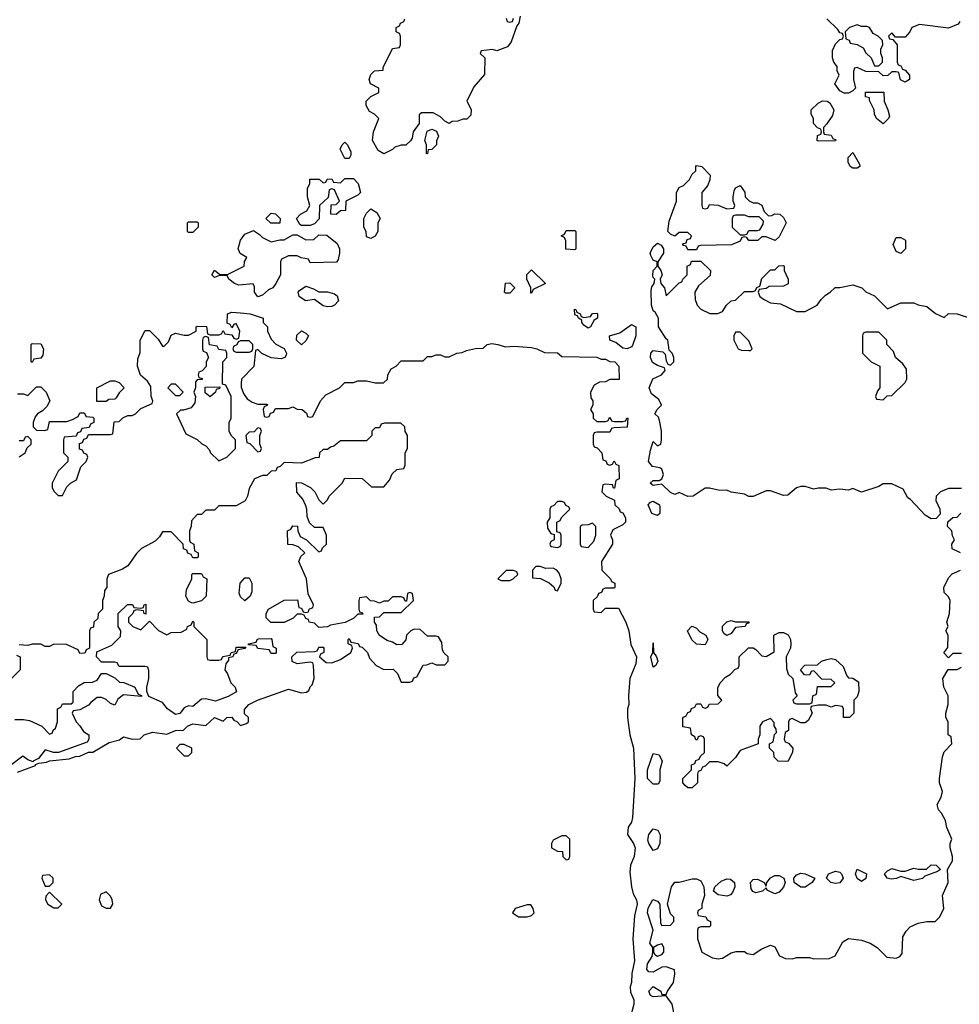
# Model space of a CAD drawing. Header units: inches. Extents: x 2701323 to 2964515, y 494916 to 722124.
# Tile 296 of 656: x 2773292 to 2777620, y 654309 to 658846. Entities that reach past the tile are written whole.
import ezdxf

# ---------------------------------------------------------------- set-up
doc = ezdxf.new("R2010")
doc.units = ezdxf.units.IN
doc.header["$MEASUREMENT"] = 0
doc.layers.add('C7675', color=7, linetype='Continuous')

msp = doc.modelspace()

# ---------------------------------------------------------------- linework, layer by layer
at = {"layer": 'C7675', "color": 2, "elevation": 6}
for points in [[(2775598, 658862), (2775592, 658830), (2775582, 658818), (2775556, 658744), (2775538.8, 658721.2), (2775490, 658702), (2775470, 658708), (2775418, 658702), (2775414, 658690), (2775434, 658670), (2775432.7, 658592.7), (2775383.6, 658536.4), (2775352, 658470), (2775371.6, 658431.6), (2775370, 658406), (2775351.6, 658388.4), (2775332.7, 658387.3), (2775310, 658378), (2775283.6, 658376.4), (2775270, 658368), (2775250, 658378), (2775230, 658398), (2775196.4, 658416.4), (2775143.6, 658416.4), (2775132.7, 658407.3), (2775131.6, 658368.4), (2775104.7, 658330), (2775099.6, 658300.4), (2775092.7, 658287.3), (2775071.6, 658268.4), (2775050, 658268), (2775021, 658259), (2775010, 658248), (2774970, 658228), (2774943.1, 658243.1), (2774918, 658290), (2774922, 658330), (2774946, 658390), (2774926, 658410), (2774903.1, 658423.1), (2774888, 658450), (2774888.9, 658471.1), (2774910, 658492), (2774946, 658510), (2774946, 658530), (2774908, 658550), (2774902, 658570), (2774910, 658594), (2774926, 658610), (2774966, 658614), (2774966, 658626), (2775010, 658714), (2775042, 658718), (2775046, 658730), (2775046, 658770), (2775042, 658782), (2775026, 658790), (2775026, 658810), (2775042, 658818), (2775046, 658830), (2775062, 658838), (2775066, 658850)], [(2775532.7, 658852.7), (2775538, 658838), (2775550, 658834), (2775562, 658838), (2775567.3, 658852.7)], [(2777622.5, 658837.5), (2777614.9, 658825.1), (2777570, 658807.6), (2777436, 658824), (2777402, 658810), (2777392, 658790), (2777370, 658766), (2777326, 658766), (2777310, 658786), (2777294, 658770), (2777298, 658758), (2777314, 658754), (2777334, 658730), (2777334, 658650), (2777338, 658638), (2777350, 658634), (2777358, 658618), (2777370, 658614), (2777390.9, 658590.9), (2777391.3, 658570), (2777370, 658558), (2777348.7, 658568.7), (2777342, 658602), (2777330, 658606), (2777310, 658606), (2777291.6, 658588.4), (2777270, 658588), (2777250, 658606), (2777190, 658608), (2777150, 658626), (2777138, 658622), (2777132.7, 658607.3), (2777132, 658570), (2777142, 658530), (2777130, 658518), (2777110, 658508), (2777090, 658508), (2777070, 658518), (2777046, 658550), (2777066, 658590), (2777058, 658610), (2777058, 658630), (2777042, 658650), (2777035.3, 658670), (2777036.4, 658703.6), (2777050, 658734), (2777070, 658754), (2777082, 658758), (2777086, 658770), (2777082, 658782), (2777070, 658786), (2777060.4, 658800.4), (2777009.3, 658849.3)], [(2777630, 656686), (2777570, 656686), (2777534, 656670), (2777514, 656650), (2777512, 656630), (2777531.1, 656591.1), (2777532, 656568), (2777512.7, 656547.3), (2777490, 656546), (2777463.1, 656563.1), (2777395.3, 656635.3), (2777383.1, 656643.1), (2777362, 656682), (2777310, 656708), (2777270, 656708), (2777250, 656695.3), (2777170, 656668.7), (2777130, 656686), (2777110, 656678), (2777070, 656682), (2777030, 656678), (2777007.3, 656687.3), (2776970, 656688), (2776950, 656682), (2776910, 656695.3), (2776890, 656695.3), (2776870, 656688.7), (2776830, 656655.3), (2776810, 656654), (2776750, 656675.3), (2776730, 656675.3), (2776670, 656648.7), (2776650, 656649), (2776630, 656659), (2776568.9, 656668.9), (2776550, 656678), (2776516.4, 656676.4), (2776470, 656688), (2776450, 656688), (2776394, 656650), (2776370, 656648.7), (2776330, 656668), (2776310, 656658), (2776290, 656668), (2776250, 656705.2), (2776210, 656699.5), (2776196, 656710), (2776210, 656722), (2776238, 656722), (2776249.2, 656730.8), (2776257.2, 656750), (2776250, 656775.3), (2776241.2, 656781.2), (2776207.2, 656787.2), (2776188, 656810), (2776197.2, 656862.8), (2776210, 656902), (2776230, 656882), (2776246, 656890), (2776248, 656910), (2776248, 656952), (2776239.3, 656999.3), (2776234.6, 657014.6), (2776218, 657030), (2776228, 657050), (2776248, 657070), (2776236.5, 657096.5), (2776201.7, 657121.7), (2776191.6, 657150), (2776208.6, 657191.4), (2776248.7, 657210), (2776266, 657230), (2776262, 657242), (2776230, 657252.3), (2776206.3, 657266.3), (2776198, 657290), (2776199.6, 657310), (2776210, 657321.6), (2776254.8, 657314.8), (2776265.4, 657305.4), (2776270, 657274), (2776278, 657258), (2776290, 657254), (2776306, 657270), (2776306, 657290), (2776298, 657310), (2776283.1, 657323.1), (2776278, 657370), (2776270, 657375.3), (2776234, 657430), (2776235.3, 657470), (2776218.6, 657498.6), (2776210, 657504), (2776202, 657530), (2776201.5, 657598.5), (2776204.6, 657615.4), (2776215.3, 657630), (2776218, 657650), (2776210, 657658), (2776207.9, 657667.9), (2776209.6, 657690), (2776228.7, 657710), (2776228.7, 657730), (2776210, 657738), (2776198.7, 657758.7), (2776196.9, 657770), (2776210, 657799.1), (2776230, 657816), (2776246.8, 657806.8), (2776258, 657790), (2776258, 657770), (2776231.3, 657730), (2776231.3, 657710), (2776246, 657690), (2776251.3, 657670), (2776242, 657650), (2776244.7, 657630), (2776262, 657610), (2776270, 657574), (2776330, 657634), (2776342, 657638), (2776346, 657650), (2776366, 657670), (2776366, 657710), (2776382, 657718), (2776387.3, 657732.7), (2776430, 657734), (2776474, 657690), (2776472.7, 657667.3), (2776419.6, 657620.4), (2776402, 657590), (2776403.6, 657556.4), (2776412, 657530), (2776430, 657512), (2776471.6, 657491.6), (2776508.4, 657491.6), (2776530, 657502), (2776548, 657530), (2776568.9, 657551.1), (2776590, 657554), (2776630, 657594), (2776670, 657594), (2776682, 657598), (2776688, 657612), (2776702, 657618), (2776710, 657654), (2776750, 657694), (2776770, 657694), (2776788.4, 657711.6), (2776810, 657714), (2776814, 657710), (2776814, 657690), (2776832, 657650), (2776831.1, 657628.9), (2776810, 657618), (2776743.6, 657616.4), (2776730, 657608), (2776698, 657602), (2776694, 657590), (2776702, 657570), (2776718, 657558), (2776750, 657542), (2776796.9, 657536.9), (2776870, 657502), (2776910, 657502), (2776966, 657530), (2776983.1, 657556.9), (2777003.1, 657576.9), (2777026, 657590), (2777048.7, 657611.3), (2777070, 657611.3), (2777130, 657624.7), (2777171, 657611), (2777190, 657592), (2777230, 657574), (2777290, 657514), (2777350, 657542), (2777410, 657542), (2777430, 657532), (2777470, 657524.7), (2777510, 657492), (2777550, 657474), (2777570, 657492), (2777610, 657491.3), (2777670, 657471.3)], [(2773282, 657122), (2773310, 657122), (2773330, 657114), (2773370, 657154), (2773390, 657154), (2773414, 657130), (2773432, 657090), (2773416.9, 657063.1), (2773396.9, 657043.1), (2773374, 657030), (2773363.6, 657016.4), (2773354, 656990), (2773354, 656970), (2773370, 656954), (2773407.3, 656952.7), (2773422, 656958), (2773430, 656994), (2773510, 656994), (2773536.4, 657003.6), (2773562, 657018), (2773570, 657034), (2773590, 657034), (2773598, 657018), (2773630, 657014), (2773634, 657010), (2773634, 656990), (2773618, 656982), (2773612.7, 656967.3), (2773578, 656962), (2773572.7, 656947.3), (2773558, 656942), (2773552.7, 656927.3), (2773498, 656922), (2773494, 656910), (2773494, 656850), (2773514, 656830), (2773514, 656810), (2773470, 656766), (2773442, 656710), (2773442, 656690), (2773450, 656674), (2773470, 656654), (2773490, 656654), (2773510, 656694), (2773526, 656710), (2773553.6, 656726.4), (2773574.6, 656785.4), (2773598, 656810), (2773606, 656830), (2773602, 656842), (2773588, 656848), (2773582, 656862), (2773567.3, 656867.3), (2773567.3, 656892.7), (2773582, 656898), (2773587.3, 656912.7), (2773602, 656918), (2773610, 656934), (2773710, 656934), (2773722, 656938), (2773727.3, 656992.7), (2773750, 656994), (2773768, 657012), (2773790, 657022), (2773810, 657022), (2773826, 657030), (2773850, 657054), (2773902, 657078), (2773906, 657090), (2773898, 657110), (2773896.4, 657156.4), (2773880.4, 657180.4), (2773848.7, 657208.7), (2773835.3, 657250), (2773836.4, 657283.6), (2773847.3, 657312.7), (2773848, 657370), (2773870, 657414), (2773890, 657414), (2773930, 657374), (2773950, 657342), (2773958, 657342), (2773978, 657362), (2773990, 657392), (2774010, 657402), (2774050, 657392), (2774070, 657392), (2774106, 657410), (2774106, 657430), (2774110, 657434), (2774152.7, 657432.7), (2774158, 657398), (2774170, 657394), (2774210, 657394), (2774222, 657398), (2774230, 657414), (2774238, 657398), (2774270, 657394), (2774278, 657378), (2774290, 657374), (2774302, 657378), (2774306, 657410), (2774290, 657446), (2774278, 657442), (2774270, 657426), (2774262, 657442), (2774247.3, 657447.3), (2774249, 657491), (2774270, 657498), (2774310, 657496), (2774354, 657490), (2774414, 657470), (2774414, 657450), (2774434, 657430), (2774434, 657410), (2774450, 657374), (2774471.6, 657351.6), (2774511.1, 657331.1), (2774522, 657310), (2774519.6, 657300.4), (2774514, 657290), (2774496.9, 657283.1), (2774450, 657288), (2774407.3, 657307.3), (2774390, 657326), (2774378, 657322), (2774371.6, 657248.4), (2774314, 657190), (2774312, 657170), (2774312.7, 657152.7), (2774323.6, 657123.6), (2774339.6, 657099.6), (2774363.6, 657083.6), (2774390, 657074), (2774430, 657074), (2774434, 657070), (2774418, 657062), (2774414, 657050), (2774418, 657018), (2774430, 657014), (2774442, 657018), (2774447.3, 657032.7), (2774462, 657038), (2774470, 657054), (2774530, 657054), (2774550, 657062), (2774570, 657052), (2774594, 657050), (2774612.7, 657032.7), (2774618, 657018), (2774630, 657014), (2774642, 657018), (2774678, 657090), (2774703.1, 657116.9), (2774766, 657150), (2774790, 657174), (2774830, 657174), (2774850, 657182), (2774890, 657182), (2774930, 657172), (2774967.3, 657172.7), (2774986, 657190), (2774988, 657210), (2775003.1, 657236.9), (2775026, 657250), (2775050, 657274), (2775150, 657274), (2775170, 657294), (2775190, 657294), (2775210, 657302), (2775230, 657302), (2775250, 657292), (2775270, 657292), (2775306, 657310), (2775330, 657312), (2775350, 657322), (2775391.6, 657331.6), (2775427.3, 657332.7), (2775446, 657350), (2775466.3, 657353.7), (2775494, 657350), (2775530, 657338), (2775570, 657342), (2775650, 657334.8), (2775674, 657330), (2775710, 657312), (2775770, 657311.3), (2775790, 657294), (2775950, 657291), (2775970, 657282), (2775990, 657282), (2776010, 657271.3), (2776034, 657270), (2776052, 657250), (2776052.7, 657187.3), (2776010, 657188), (2775990, 657178), (2775963.6, 657176.4), (2775938, 657162), (2775922, 657130), (2775923.6, 657103.6), (2775932, 657090), (2775932, 657070), (2775922, 657050), (2775934, 657030), (2775934, 657010), (2775950, 656994), (2775990, 656994), (2776002, 656998), (2776010, 657014), (2776018, 656998), (2776030, 656994), (2776070, 656994), (2776082, 656998), (2776090, 657012), (2776094, 657010), (2776090, 656968), (2776030, 656966), (2776018, 656962), (2776010, 656946), (2775950, 656946), (2775938, 656942), (2775934, 656930), (2775934, 656890), (2775938, 656878), (2775952.7, 656872.7), (2775974, 656850), (2775978, 656818), (2775992.7, 656812.7), (2775998, 656798), (2776010, 656794), (2776022, 656798), (2776030, 656814), (2776038, 656798), (2776051.6, 656791.6), (2776054, 656730), (2776038, 656722), (2776032.7, 656687.3), (2776027.3, 656687.3), (2776022, 656702), (2775990, 656706), (2775978, 656702), (2775974, 656670), (2775994, 656650), (2776032.7, 656632.7), (2776034, 656610), (2776052.7, 656592.7), (2776058, 656578), (2776070, 656574), (2776082, 656550), (2776082, 656530), (2776070, 656518), (2776024.7, 656495.3), (2776014, 656470), (2776022, 656450), (2776022, 656430), (2775972, 656350), (2775974, 656310), (2776014, 656270), (2776018, 656258), (2776034, 656250), (2776034, 656230), (2776030, 656226), (2775990, 656226), (2775978, 656222), (2775972.7, 656207.3), (2775958, 656202), (2775952.7, 656187.3), (2775934, 656170), (2775934, 656130), (2775938, 656118), (2775970, 656114), (2775990, 656134), (2776050, 656134), (2776084.7, 656070), (2776098, 656030), (2776107.3, 655967.3), (2776133, 655910), (2776130, 655878), (2776102, 655810), (2776096, 655730), (2776098, 655690), (2776092, 655670), (2776091.3, 655630), (2776102.8, 655550), (2776119.1, 655490), (2776124.9, 655350), (2776114.8, 655170), (2776110, 655148), (2776095.3, 655124.7), (2776091.1, 655091.1), (2776118.8, 655050), (2776126.8, 655030), (2776122.8, 654990), (2776106, 654950), (2776102.8, 654917.2), (2776110.5, 654850), (2776118.5, 654818.5), (2776133.4, 654790), (2776136.3, 654770), (2776123.5, 654716.5), (2776116, 654610), (2776124, 654510), (2776111.1, 654451.1), (2776110.8, 654410), (2776104.7, 654390), (2776105.4, 654365.4), (2776121, 654330), (2776120.7, 654310), (2776104.7, 654244.7)], [(2773282, 655378), (2773366, 655410), (2773366, 655414), (2773380.2, 655419.8), (2773416, 655424), (2773430, 655431.3), (2773520.4, 655439.6), (2773548.9, 655451.1), (2773570, 655452), (2773610, 655471.3), (2773630, 655471.3), (2773704, 655516), (2773752.7, 655527.3), (2773770, 655542), (2773810, 655531.3), (2773848, 655532), (2773866, 655550), (2773903.6, 655563.6), (2773970, 655554), (2774010, 655571.3), (2774047.3, 655572.7), (2774066, 655590), (2774090, 655602), (2774150, 655594), (2774190, 655631), (2774230, 655614), (2774246, 655630), (2774270, 655632), (2774278, 655618), (2774292.7, 655612.7), (2774310, 655594), (2774336.4, 655603.6), (2774346, 655610), (2774346, 655630), (2774327.3, 655647.3), (2774327.3, 655667.3), (2774348, 655690), (2774388, 655710), (2774530, 655761), (2774590, 655744), (2774613.2, 655746.8), (2774624.7, 655755.3), (2774630, 655772), (2774639, 655781), (2774648, 655810), (2774646, 655870), (2774642, 655882), (2774630, 655886), (2774570, 655878), (2774548, 655888), (2774546, 655910), (2774568.4, 655931.6), (2774650, 655934), (2774662, 655938), (2774670, 655954), (2774690, 655954), (2774694, 655950), (2774694, 655930), (2774678, 655922), (2774674, 655910), (2774703.6, 655883.6), (2774730, 655882), (2774770, 655898), (2774818, 655930), (2774826, 655950), (2774822, 655962), (2774806, 655970), (2774806, 655990), (2774810, 655994), (2774818, 655978), (2774852, 655972), (2774858, 655958), (2774870, 655954), (2774894, 655930), (2774903.6, 655903.6), (2774934, 655870), (2774970, 655852), (2775012.7, 655852.7), (2775032.7, 655832.7), (2775050, 655794), (2775090, 655794), (2775102, 655798), (2775107.3, 655812.7), (2775122, 655818), (2775150, 655872), (2775167.3, 655872.7), (2775190, 655882), (2775210, 655874), (2775250, 655874), (2775266, 655890), (2775266, 655910), (2775247.3, 655927.3), (2775240.4, 655940.4), (2775236.4, 655976.4), (2775222, 656002), (2775210, 656006), (2775170, 656006), (2775136.4, 656036.4), (2775110, 656038), (2775094, 656030), (2775074, 656010), (2775071.6, 655988.4), (2775052.7, 655967.3), (2775030, 655966), (2775010, 655978), (2774984.7, 655984.7), (2774950, 656008), (2774938, 656030), (2774936.4, 656056.4), (2774926, 656070), (2774927.3, 656092.7), (2774950, 656094), (2774970, 656114), (2775050, 656114), (2775106, 656170), (2775102, 656202), (2775090, 656206), (2775078, 656202), (2775074, 656166), (2775067.3, 656167.3), (2775062, 656182), (2775050, 656186), (2775010, 656186), (2774990, 656166), (2774970, 656166), (2774950, 656158), (2774927.3, 656167.3), (2774908.4, 656168.4), (2774890, 656186), (2774858, 656182), (2774854, 656170), (2774854, 656130), (2774858, 656118), (2774870, 656114), (2774872.7, 656107.3), (2774850, 656106), (2774831.6, 656088.4), (2774791.6, 656068.4), (2774723.6, 656056.4), (2774710, 656048), (2774670, 656046), (2774650, 656066), (2774626, 656070), (2774622, 656082), (2774610, 656086), (2774602, 656102), (2774590, 656106), (2774570, 656106), (2774551.6, 656088.4), (2774510, 656068), (2774448.4, 656068.4), (2774428, 656090), (2774428, 656110), (2774438, 656130), (2774510, 656171.3), (2774572.7, 656172.7), (2774578, 656138), (2774590, 656134), (2774598, 656118), (2774610, 656114), (2774622, 656118), (2774626, 656130), (2774642, 656138), (2774646, 656150), (2774620.4, 656200.4), (2774614, 656270), (2774578, 656350), (2774587.3, 656372.7), (2774606, 656390), (2774576.4, 656416.4), (2774550, 656426), (2774527.3, 656427.3), (2774526, 656490), (2774542, 656498), (2774550, 656514), (2774572.7, 656512.7), (2774574, 656490), (2774584.7, 656464.7), (2774614, 656450), (2774670, 656394), (2774682, 656398), (2774687.3, 656412.7), (2774706, 656430), (2774706, 656470), (2774690, 656506), (2774650, 656506), (2774627.3, 656527.3), (2774616.4, 656556.4), (2774615.3, 656590), (2774610, 656606), (2774596.4, 656636.4), (2774568.4, 656668.4), (2774567.3, 656712.7), (2774590, 656712), (2774631.1, 656691.1), (2774651.1, 656671.1), (2774670, 656634), (2774690, 656614), (2774710, 656634), (2774718, 656650), (2774778, 656710), (2774790, 656734), (2774870, 656732), (2774912.7, 656692.7), (2774970, 656694), (2774996.4, 656723.6), (2775007.3, 656752.7), (2775030, 656774), (2775062, 656778), (2775067.3, 656792.7), (2775068, 656850), (2775078, 656870), (2775078, 656930), (2775068.4, 656948.4), (2775066, 656970), (2775047.3, 656987.3), (2774972.7, 656987.3), (2774958, 656982), (2774950, 656966), (2774930, 656966), (2774914, 656950), (2774914, 656930), (2774890, 656906), (2774770, 656906), (2774739.6, 656880.4), (2774723.6, 656876.4), (2774710, 656866), (2774690, 656866), (2774674, 656850), (2774671.6, 656828.4), (2774652.7, 656827.3), (2774590, 656802), (2774510, 656806), (2774492.7, 656787.3), (2774478, 656782), (2774472.7, 656767.3), (2774450, 656766), (2774430, 656746), (2774410, 656746), (2774374, 656730), (2774350, 656686), (2774342, 656650), (2774331.3, 656628.7), (2774290, 656606), (2774210, 656606), (2774190, 656586), (2774150, 656586), (2774130, 656566), (2774110, 656566), (2774083.6, 656536.4), (2774082, 656510), (2774074, 656490), (2774074, 656450), (2774078, 656438), (2774094, 656430), (2774098, 656398), (2774114, 656390), (2774114, 656370), (2774110, 656366), (2774090, 656366), (2774082, 656382), (2774067.3, 656387.3), (2774062, 656402), (2774047.3, 656407.3), (2774046, 656430), (2773990, 656486), (2773950, 656486), (2773936.9, 656463.1), (2773916.9, 656443.1), (2773854, 656410), (2773830, 656386), (2773791.1, 656328.9), (2773766.4, 656313.6), (2773702, 656290), (2773694, 656270), (2773694, 656230), (2773683.6, 656216.4), (2773682, 656190), (2773674, 656170), (2773674, 656130), (2773654, 656110), (2773652.7, 656087.3), (2773634, 656070), (2773632.7, 656047.3), (2773618, 656042), (2773614, 656030), (2773614, 655950), (2773598, 655942), (2773592.7, 655927.3), (2773570, 655926), (2773562, 655942), (2773507.3, 655967.3), (2773450, 655968), (2773430, 655958), (2773410, 655958), (2773390, 655968), (2773350, 655968), (2773330, 655962), (2773290, 655966)], [(2773290, 656832), (2773318, 656850), (2773327.3, 656872.7), (2773346, 656890), (2773346, 656910), (2773330, 656926), (2773318, 656922), (2773310, 656906), (2773290, 656906)], [(2777626, 656390), (2777587.3, 656407.3), (2777586, 656430), (2777598, 656450), (2777588.4, 656468.4), (2777586, 656490), (2777566, 656510), (2777567.3, 656532.7), (2777590, 656552), (2777610, 656554), (2777627.3, 656572.7)], [(2777630, 655926), (2777590, 655926), (2777570, 655906), (2777548.9, 655928.9), (2777567.3, 655952.7), (2777568, 656010), (2777558, 656030), (2777568, 656050), (2777562, 656070), (2777575.3, 656110), (2777578, 656170), (2777570, 656186), (2777550, 656206), (2777548.7, 656230), (2777570, 656274), (2777587.3, 656292.7), (2777626, 656310)], [(2773278, 655918), (2773294, 655910), (2773294, 655850), (2773250, 655806)], [(2773270, 655622), (2773310, 655622), (2773336.9, 655616.9), (2773394, 655590), (2773430, 655554), (2773442, 655558), (2773447.3, 655572.7), (2773458, 655582), (2773466, 655610), (2773466, 655670), (2773482, 655678), (2773490, 655694), (2773530, 655694), (2773538, 655702), (2773538, 655750), (2773563.1, 655776.9), (2773590, 655792), (2773627.3, 655792.7), (2773650, 655802), (2773670, 655834), (2773690, 655834), (2773730, 655814), (2773752.7, 655792.7), (2773771.6, 655791.6), (2773822, 655770), (2773838, 655738), (2773852.7, 655732.7), (2773852.7, 655727.3), (2773770, 655735.3), (2773744.5, 655715.5), (2773730, 655688), (2773710, 655695.3), (2773690, 655714), (2773670, 655722), (2773650, 655722), (2773619.6, 655700.4), (2773610, 655688), (2773570, 655666), (2773538, 655662), (2773534, 655650), (2773552, 655610), (2773570, 655592), (2773586, 655566), (2773611.3, 655550), (2773611.3, 655530), (2773603.6, 655516.4), (2773471.1, 655468.9), (2773448.9, 655468.9), (2773410, 655482), (2773378.8, 655441.2), (2773354, 655430), (2773354, 655426), (2773330, 655435.3), (2773307.1, 655452.9), (2773250.7, 655409.3)], [(2776310, 654246), (2776298, 654310), (2776270, 654348), (2776210, 654342.9), (2776197.2, 654350), (2776189.6, 654369.6), (2776210, 654390.4), (2776246, 654370), (2776250, 654354), (2776270, 654354), (2776275.3, 654370), (2776304, 654410), (2776309.1, 654449.1), (2776308.4, 654468.4), (2776270, 654481.2), (2776250, 654480.9), (2776210, 654457.6), (2776190, 654459.3), (2776180.9, 654470), (2776183.9, 654496.1), (2776205.2, 654530), (2776208.7, 654548.7), (2776208.7, 654570), (2776195.3, 654590), (2776209.3, 654650), (2776184.5, 654730), (2776187.3, 654752.7), (2776208, 654792), (2776230, 654784.7), (2776241, 654770), (2776243.5, 654683.5), (2776250, 654672), (2776290, 654674), (2776306, 654690), (2776306, 654710), (2776290, 654726), (2776275.3, 654770), (2776294, 654850), (2776310, 654872), (2776330, 654872), (2776390, 654887.3), (2776410, 654886.8), (2776430, 654878), (2776444, 654850), (2776446.8, 654810), (2776434, 654770), (2776434, 654750), (2776418, 654742), (2776414, 654730), (2776418, 654718), (2776452.7, 654712.7), (2776458, 654698), (2776474, 654690), (2776474, 654670), (2776470, 654666), (2776430, 654666), (2776418, 654662), (2776414, 654650), (2776414, 654610), (2776434, 654550), (2776483.5, 654523.5), (2776510, 654518.8), (2776530, 654521), (2776570, 654546), (2776591.6, 654551.6), (2776630, 654552), (2776643.6, 654543.6), (2776670, 654538), (2776710, 654564.7), (2776750, 654582), (2776770, 654574), (2776791.6, 654531.6), (2776819.6, 654519.6), (2776850, 654518), (2776870, 654524.7), (2776930, 654524.7), (2776950, 654518), (2777020.4, 654519.6), (2777048.4, 654531.6), (2777083.1, 654596.9), (2777110, 654612), (2777170, 654604.7), (2777210, 654591.3), (2777242, 654570), (2777286.4, 654526.4), (2777330, 654522), (2777346, 654530), (2777356.4, 654543.6), (2777360.4, 654619.6), (2777374.6, 654645.4), (2777393.6, 654666.4), (2777430, 654682.8), (2777470, 654691), (2777508.7, 654691.3), (2777530, 654712), (2777548.7, 654750), (2777542, 654810), (2777568, 654870), (2777566, 654930), (2777588, 654970), (2777588, 654990), (2777578, 655030), (2777578, 655050), (2777586, 655070), (2777563.1, 655123.1), (2777556.4, 655156.4), (2777538, 655190), (2777524.7, 655204.7), (2777518, 655230), (2777536.4, 655263.6), (2777542, 655290), (2777529.1, 655329.1), (2777528.7, 655350), (2777542, 655450), (2777550, 655472), (2777586, 655510), (2777582, 655542), (2777568, 655550), (2777568, 655610), (2777558, 655630), (2777558, 655650), (2777568.9, 655691.1), (2777569, 655730), (2777548.7, 655770), (2777544, 655810), (2777568.9, 655851.1), (2777610, 655852), (2777630, 655862)]]:
    msp.add_lwpolyline(points, dxfattribs=at)
for points in [[(2777150, 658822), (2777114, 658810), (2777094, 658790), (2777098, 658758), (2777112, 658752), (2777118, 658738), (2777150, 658732), (2777176.9, 658716.9), (2777190, 658694), (2777214, 658670), (2777230, 658634), (2777250, 658634), (2777266, 658650), (2777266, 658670), (2777258, 658690), (2777258, 658710), (2777268, 658730), (2777266, 658750), (2777246, 658770), (2777223.1, 658783.1), (2777206, 658810), (2777194.6, 658814.6), (2777170, 658815.3)], [(2777270, 658366), (2777238, 658390), (2777228.7, 658410), (2777228, 658430), (2777206, 658474), (2777206, 658486), (2777188, 658490), (2777187.3, 658512.7), (2777272.7, 658512.7), (2777274, 658470), (2777291.1, 658431.1), (2777298, 658402), (2777294, 658390)], [(2776970, 658286), (2776966, 658290), (2776967.3, 658312.7), (2776982, 658318), (2776986, 658330), (2776982, 658342), (2776967.3, 658347.3), (2776948.4, 658368.4), (2776948, 658390), (2776938, 658410), (2776938, 658430), (2776970, 658462), (2776990, 658472), (2777011.1, 658471.1), (2777023.6, 658463.6), (2777042, 658430), (2777035.3, 658404.7), (2777010, 658366), (2776994, 658350), (2776994, 658330), (2776998, 658318), (2777030, 658314), (2777038, 658298), (2777052, 658292), (2777050, 658288)], [(2775170, 658228), (2775166, 658230), (2775166, 658270), (2775158, 658290), (2775168.4, 658331.6), (2775190, 658342), (2775212, 658332), (2775222, 658310), (2775212.7, 658287.3), (2775212, 658270), (2775190, 658248), (2775174, 658246)], [(2774790, 658206), (2774768, 658250), (2774778, 658270), (2774790, 658282), (2774802, 658270), (2774816.9, 658236.9), (2774818, 658222), (2774810, 658206)], [(2777130, 658162), (2777118, 658170), (2777108, 658190), (2777108.4, 658211.6), (2777130, 658234), (2777159.6, 658179.6), (2777162, 658170), (2777150, 658162)], [(2776450, 657974), (2776462, 657978), (2776470, 657994), (2776510, 657992), (2776550, 657974), (2776582, 657978), (2776586, 657990), (2776578, 658010), (2776578, 658030), (2776583.1, 658056.9), (2776588.7, 658071.3), (2776610, 658082), (2776631.6, 658051.6), (2776634, 658030), (2776651.6, 658011.6), (2776670, 658002), (2776690, 658002), (2776711.3, 657991.3), (2776722, 657962), (2776742, 657942), (2776756.4, 657943.6), (2776770, 657952), (2776794, 657950), (2776810, 657934), (2776822, 657910), (2776790, 657846), (2776771.6, 657828.4), (2776730, 657846), (2776710, 657846), (2776691.6, 657828.4), (2776650, 657828), (2776642, 657842), (2776630, 657846), (2776618, 657842), (2776610, 657826), (2776571.1, 657808.9), (2776430, 657806), (2776418, 657802), (2776410, 657786), (2776370, 657786), (2776362, 657802), (2776347.3, 657807.3), (2776347.3, 657812.7), (2776362, 657818), (2776367.3, 657832.7), (2776382, 657838), (2776386, 657850), (2776370, 657866), (2776330, 657866), (2776310, 657848), (2776290, 657858), (2776278, 657870), (2776283.1, 657916.9), (2776318, 658010), (2776318, 658050), (2776330, 658072), (2776350, 658082), (2776378, 658110), (2776390, 658134), (2776406, 658150), (2776406, 658170), (2776410, 658174), (2776434, 658170), (2776472, 658130), (2776471.6, 658108.4), (2776459.6, 658080.4), (2776434, 658050), (2776434, 657990), (2776438, 657978)], [(2774750, 657948), (2774726, 657950), (2774727.3, 657992.7), (2774750, 657994), (2774766, 658010), (2774742, 658062), (2774730, 658066), (2774718, 658062), (2774712.7, 658027.3), (2774674, 657990), (2774671.6, 657928.4), (2774650, 657906), (2774630, 657898), (2774590, 657898), (2774582, 657902), (2774568, 657930), (2774586, 657950), (2774614.6, 657965.4), (2774628, 657990), (2774618, 658030), (2774618, 658070), (2774628, 658090), (2774628.9, 658111.1), (2774671.6, 658111.6), (2774690, 658094), (2774702, 658098), (2774708.4, 658111.6), (2774730, 658112), (2774738, 658098), (2774770, 658094), (2774790, 658114), (2774830, 658114), (2774851, 658091), (2774862, 658050), (2774850, 658038), (2774794, 658010), (2774792.7, 657967.3), (2774770, 657966)], [(2774910, 657838), (2774890, 657846), (2774888, 657870), (2774878, 657890), (2774878, 657930), (2774890, 657954), (2774910, 657974), (2774936.9, 657956.9), (2774952, 657930), (2774942, 657910), (2774942, 657870), (2774930, 657848.7)], [(2774070, 657866), (2774066, 657870), (2774066, 657910), (2774070, 657914), (2774110, 657914), (2774114, 657910), (2774114, 657890), (2774090, 657866)], [(2774490, 657908), (2774448.4, 657908.4), (2774426, 657930), (2774450, 657954), (2774470, 657952), (2774492, 657930)], [(2776630, 657946), (2776590, 657946), (2776578, 657942), (2776574, 657930), (2776574, 657890), (2776610, 657854), (2776630, 657854), (2776642, 657858), (2776650, 657874), (2776690, 657874), (2776702, 657878), (2776716.4, 657903.6), (2776718, 657918), (2776698, 657938), (2776650, 657938)], [(2774450, 657822), (2774490, 657832), (2774510, 657832), (2774550, 657854), (2774570, 657854), (2774610, 657832), (2774647.3, 657832.7), (2774670, 657854), (2774707.3, 657852.7), (2774755.3, 657815.3), (2774764.7, 657790), (2774764.7, 657770), (2774759.6, 657740.4), (2774751.6, 657728.4), (2774630, 657726), (2774622, 657742), (2774588.4, 657748.4), (2774570, 657758), (2774530, 657758), (2774498, 657742), (2774494, 657730), (2774494, 657670), (2774472, 657630), (2774458, 657610), (2774439.1, 657600.9), (2774410, 657576), (2774390, 657569.5), (2774373.2, 657590), (2774374.6, 657614.6), (2774368.4, 657628.4), (2774302.5, 657622.5), (2774282, 657630), (2774255.3, 657650), (2774247.3, 657667.3), (2774212.7, 657667.3), (2774190, 657658), (2774178, 657670), (2774190, 657692), (2774212.7, 657672.7), (2774250, 657672), (2774326, 657710), (2774328, 657732), (2774338, 657750), (2774308, 657768), (2774298, 657790), (2774308.7, 657830), (2774330, 657858), (2774370, 657874), (2774396.9, 657856.9), (2774410, 657842)], [(2775850, 657786), (2775808.4, 657788.4), (2775807.3, 657827.3), (2775802, 657842), (2775786, 657850), (2775802, 657858), (2775810, 657874), (2775850, 657874), (2775854, 657870), (2775854, 657790)], [(2777350, 657768.7), (2777330, 657778), (2777315.3, 657810), (2777330, 657842), (2777350, 657842), (2777372, 657830), (2777372, 657790)], [(2775646, 657586), (2775646, 657610), (2775628, 657650), (2775628.4, 657671.6), (2775650, 657694), (2775714, 657630), (2775658, 657602), (2775650, 657586)], [(2774710, 657523), (2774690, 657527.6), (2774650, 657557.2), (2774608.7, 657550), (2774579, 657570), (2774575.3, 657590), (2774581.2, 657598.8), (2774610, 657618), (2774646.4, 657606.4), (2774670, 657592), (2774710, 657591.3), (2774742.8, 657582.8), (2774754, 657574), (2774760.7, 657550), (2774742.8, 657530), (2774730, 657524.7)], [(2775530, 657586), (2775526, 657590), (2775530, 657632), (2775550, 657634), (2775571.6, 657611.6), (2775571.6, 657608.4), (2775550, 657586)], [(2775890, 657474), (2775922, 657478), (2775930, 657492), (2775950, 657494), (2775954, 657490), (2775954, 657470), (2775938, 657462), (2775922, 657430), (2775910, 657424), (2775890, 657438), (2775882, 657450), (2775882, 657462), (2775866, 657470), (2775862, 657482), (2775850, 657486), (2775847.3, 657512.7), (2775854, 657510), (2775858, 657498), (2775874, 657490), (2775878, 657478)], [(2774590, 657348), (2774568, 657370), (2774568.4, 657391.6), (2774590, 657412), (2774610, 657402), (2774622, 657390), (2774610, 657366)], [(2776090, 657329.3), (2776070, 657332.7), (2776038, 657358), (2776010, 657369.4), (2776008.7, 657390), (2776056.6, 657403.4), (2776110, 657442), (2776130, 657431.3), (2776130.3, 657390), (2776114.9, 657345.1), (2776110, 657338)], [(2774150, 657386), (2774138, 657382), (2774134, 657370), (2774134, 657330), (2774138, 657318), (2774152.7, 657312.7), (2774162, 657290), (2774152, 657270), (2774151.6, 657248.4), (2774132.7, 657227.3), (2774118, 657222), (2774114, 657210), (2774118, 657198), (2774132.7, 657192.7), (2774132.7, 657187.3), (2774110, 657186), (2774102, 657178), (2774102, 657150), (2774094, 657130), (2774102, 657110), (2774099.6, 657080.4), (2774082, 657058), (2774047.3, 657047.3), (2774032.7, 657047.3), (2774014, 657030), (2774058, 656938), (2774110, 656912), (2774131.1, 656891.1), (2774150, 656882), (2774165.4, 656865.4), (2774172, 656850), (2774210, 656814), (2774230, 656822), (2774246, 656830), (2774286, 656870), (2774286, 656910), (2774266, 656930), (2774258, 656950), (2774258, 656990), (2774266, 657010), (2774266, 657110), (2774242, 657162), (2774226, 657166), (2774228, 657270), (2774246, 657290), (2774246, 657310), (2774242, 657322), (2774210, 657326), (2774202, 657342), (2774167.3, 657347.3), (2774162, 657382)], [(2774350, 657366), (2774310, 657366), (2774298, 657362), (2774292.7, 657347.3), (2774278, 657342), (2774274, 657330), (2774278, 657318), (2774290, 657314), (2774350, 657314), (2774362, 657318), (2774366, 657330), (2774366, 657350)], [(2776610, 657406), (2776590, 657406), (2776582, 657390), (2776582, 657370), (2776602, 657330), (2776616.4, 657323.6), (2776650, 657322), (2776658, 657322), (2776666, 657330), (2776650, 657366)], [(2777250, 657406), (2777190, 657406), (2777178, 657402), (2777174, 657390), (2777174, 657310), (2777214, 657270), (2777254, 657250), (2777254, 657150), (2777243.6, 657136.4), (2777234, 657110), (2777238, 657098), (2777270, 657094), (2777287.3, 657112.7), (2777310, 657114), (2777370, 657174), (2777378, 657190), (2777376.4, 657236.4), (2777360.4, 657260.4), (2777326, 657290), (2777316.4, 657316.4), (2777286, 657350), (2777286, 657370)], [(2773350, 657266), (2773346, 657270), (2773346, 657350), (2773350, 657354), (2773390, 657352), (2773402, 657330), (2773399.6, 657300.4), (2773390, 657286), (2773358, 657282)], [(2773690, 657086), (2773647.3, 657087.3), (2773648, 657150), (2773710, 657182), (2773730, 657182), (2773750, 657174), (2773774, 657150), (2773750, 657126), (2773736.9, 657103.1), (2773730, 657098), (2773703.6, 657096.4)], [(2774010, 657166), (2773990, 657166), (2773974, 657150), (2774010, 657114), (2774030, 657114), (2774046, 657130)], [(2774170, 657108), (2774147.3, 657127.3), (2774147.3, 657152.7), (2774214, 657154), (2774212.7, 657147.3), (2774198, 657142), (2774194, 657130)], [(2774390, 656966), (2774372.7, 656947.3), (2774350, 656946), (2774334, 656930), (2774338, 656898), (2774352.7, 656892.7), (2774390, 656854), (2774402, 656858), (2774406, 656870), (2774398, 656890), (2774398, 656930), (2774406, 656950), (2774402, 656962)], [(2775790, 656626), (2775770, 656626), (2775752.7, 656607.3), (2775738, 656602), (2775734, 656590), (2775734, 656550), (2775722, 656530), (2775723.6, 656503.6), (2775738, 656478), (2775754, 656474), (2775754, 656450), (2775738, 656442), (2775734, 656430), (2775738, 656418), (2775770, 656414), (2775782, 656418), (2775786, 656430), (2775786, 656470), (2775782, 656482), (2775766, 656486), (2775766, 656530), (2775782, 656538), (2775787.3, 656552.7), (2775826, 656590), (2775822, 656602), (2775807.3, 656607.3), (2775802, 656622)], [(2776230, 656560.9), (2776204.5, 656570), (2776187.6, 656610), (2776197.5, 656622.5), (2776210, 656627.7), (2776238.8, 656610), (2776241.4, 656601.4), (2776240.7, 656570)], [(2775930, 656526), (2775910, 656518), (2775883.6, 656516.4), (2775874, 656510), (2775874, 656430), (2775878, 656418), (2775910, 656414), (2775936.4, 656443.6), (2775946, 656470), (2775946, 656510)], [(2775690, 656326), (2775670, 656326), (2775654, 656310), (2775654, 656274), (2775691.6, 656271.6), (2775731.6, 656251.6), (2775752.7, 656232.7), (2775758, 656218), (2775770, 656214), (2775786, 656250), (2775786, 656270), (2775776.4, 656296.4), (2775766, 656310), (2775750, 656318), (2775716.4, 656316.4)], [(2774090, 656158), (2774080.4, 656160.4), (2774070, 656166), (2774058, 656190), (2774060.4, 656219.6), (2774086, 656270), (2774086, 656290), (2774090, 656294), (2774130, 656294), (2774138, 656278), (2774154, 656270), (2774152, 656190), (2774130, 656168)], [(2775567.3, 656307.3), (2775532.7, 656307.3), (2775494, 656270), (2775510, 656262), (2775550, 656262), (2775566, 656270), (2775586, 656290), (2775582, 656302)], [(2774330, 656168.7), (2774310, 656186), (2774303.1, 656203.1), (2774308, 656250), (2774330, 656274), (2774350, 656274), (2774362, 656250), (2774362, 656210), (2774354, 656190)], [(2773872.7, 656107.3), (2773866, 656110), (2773862, 656122), (2773830, 656126), (2773818, 656122), (2773814, 656110), (2773794, 656090), (2773794, 656070), (2773814, 656050), (2773850, 656034), (2773890, 656074), (2773931.6, 656031.6), (2773970, 656012), (2773990, 656022), (2774036.4, 656023.6), (2774062, 656038), (2774066, 656050), (2774082, 656058), (2774090, 656074), (2774094, 656070), (2774094, 656050), (2774154, 655990), (2774154, 655910), (2774158, 655898), (2774170, 655894), (2774210, 655894), (2774222, 655898), (2774228.4, 655911.6), (2774262, 655918), (2774266, 655930), (2774286, 655934), (2774290, 655954), (2774334, 655954), (2774330, 655948), (2774298, 655942), (2774290, 655926), (2774278, 655922), (2774274, 655910), (2774254, 655906), (2774254, 655894), (2774242, 655878), (2774238, 655850), (2774250, 655832), (2774264.7, 655790), (2774284.7, 655770), (2774290.6, 655749.4), (2774252.5, 655727.5), (2774194.6, 655705.4), (2774150, 655717.2), (2774130, 655715.3), (2774090, 655681.2), (2774070, 655684), (2774050, 655675.3), (2774030, 655649.3), (2774010, 655643.7), (2773972.7, 655670), (2773950, 655699), (2773887.3, 655727.3), (2773878, 655750), (2773878, 655770), (2773888, 655810), (2773887.3, 655847.3), (2773882, 655862), (2773870, 655866), (2773750, 655866), (2773742, 655882), (2773730, 655886), (2773670, 655886), (2773646, 655910), (2773647.3, 655932.7), (2773716.4, 655963.6), (2773756.4, 656003.6), (2773758, 656030), (2773746, 656050), (2773746, 656110), (2773788.4, 656151.6), (2773811.6, 656151.6), (2773818, 656138), (2773850, 656134), (2773862, 656138), (2773866, 656150), (2773872.7, 656152.7)], [(2776450, 655966), (2776410, 655968), (2776388.9, 655988.9), (2776368, 656030), (2776386, 656050), (2776390, 656052), (2776410, 656042), (2776425.4, 656025.4), (2776452, 656010), (2776462, 655990)], [(2776550, 656008), (2776536.4, 656016.4), (2776528.7, 656030), (2776529.3, 656050.7), (2776550, 656072), (2776570, 656078), (2776590, 656072), (2776650.9, 656070.9), (2776650, 656066), (2776638, 656062), (2776634, 656050), (2776590, 656046), (2776570, 656018)], [(2776870, 655694), (2776930, 655694), (2776942, 655698), (2776946, 655730), (2776962, 655738), (2776967.3, 655772.7), (2777030, 655774), (2777046, 655790), (2777030, 655806), (2776987.3, 655807.3), (2776950, 655846), (2776938, 655842), (2776930, 655826), (2776907.3, 655827.3), (2776888, 655850), (2776908.4, 655871.6), (2776967.3, 655872.7), (2776986, 655890), (2777010, 655898), (2777030, 655902), (2777050, 655898), (2777085.4, 655865.4), (2777102, 655822), (2777110, 655814), (2777130, 655812), (2777155.3, 655795.3), (2777158, 655750), (2777150, 655726), (2777134, 655710), (2777134, 655650), (2777114, 655630), (2777086, 655630), (2777086, 655670), (2777082, 655682), (2777050, 655686), (2777030, 655678), (2777007.3, 655687.3), (2776970, 655688), (2776938, 655682), (2776934, 655670), (2776942, 655650), (2776923.6, 655616.4), (2776910, 655606), (2776890, 655606), (2776850, 655626), (2776838, 655622), (2776834, 655610), (2776834, 655570), (2776818, 655562), (2776814, 655530), (2776818, 655518), (2776832.7, 655512.7), (2776854, 655490), (2776852, 655470), (2776830, 655428), (2776786, 655430), (2776767.3, 655447.3), (2776766, 655470), (2776746, 655490), (2776746, 655510), (2776762, 655518), (2776768.4, 655551.6), (2776778, 655562), (2776776.4, 655576.4), (2776767.3, 655592.7), (2776767.3, 655607.3), (2776750, 655626), (2776714, 655610), (2776702, 655590), (2776702, 655550), (2776694, 655530), (2776694, 655510), (2776610, 655478), (2776590, 655446), (2776550, 655406), (2776536.4, 655416.4), (2776510, 655426), (2776470, 655426), (2776450, 655406), (2776438, 655402), (2776430, 655386), (2776418, 655382), (2776414, 655370), (2776414, 655330), (2776390, 655306), (2776370, 655306), (2776358, 655318), (2776346, 655330), (2776346, 655350), (2776386, 655390), (2776387.3, 655412.7), (2776402, 655418), (2776407.3, 655432.7), (2776422, 655438), (2776427.3, 655452.7), (2776446, 655470), (2776446, 655530), (2776442, 655542), (2776430, 655546), (2776418, 655542), (2776412.7, 655527.3), (2776407.3, 655527.3), (2776402, 655542), (2776386, 655550), (2776382, 655582), (2776347.3, 655587.3), (2776346, 655630), (2776362, 655638), (2776370, 655654), (2776382, 655658), (2776387.3, 655672.7), (2776402, 655678), (2776410, 655694), (2776430, 655694), (2776438, 655678), (2776450, 655674), (2776462, 655678), (2776468.4, 655691.6), (2776510, 655694), (2776526, 655710), (2776507.3, 655732.7), (2776507.3, 655767.3), (2776518, 655790), (2776543.1, 655816.9), (2776566, 655830), (2776587.3, 655852.7), (2776602, 655858), (2776606, 655870), (2776606, 655910), (2776649.1, 655950.9), (2776670, 655952), (2776683.6, 655943.6), (2776710, 655914), (2776730, 655912), (2776767.3, 655932.7), (2776766, 656010), (2776790, 656022), (2776810, 656022), (2776831.1, 656011.1), (2776842, 655990), (2776844.7, 655970), (2776842, 655950), (2776822, 655910), (2776823.6, 655856.4), (2776832, 655830), (2776854, 655810), (2776863.6, 655743.6), (2776874, 655730), (2776854, 655710), (2776858, 655698)], [(2774450, 655926), (2774442, 655942), (2774388.9, 655948.9), (2774382, 655962), (2774346, 655966), (2774346, 655970), (2774382, 655978), (2774386, 655990), (2774392.7, 655992.7), (2774450, 655994), (2774454, 655990), (2774458, 655958), (2774474, 655950), (2774474, 655930), (2774470, 655926)], [(2776210, 655862), (2776199, 655910), (2776208.7, 655930), (2776210, 655974), (2776211.3, 655930), (2776224.7, 655910), (2776231, 655890), (2776222, 655870)], [(2774050, 655506), (2774030, 655506), (2774014, 655490), (2774050, 655454), (2774070, 655454), (2774086, 655470), (2774086, 655490)], [(2776210, 655323.7), (2776183.7, 655350), (2776184.5, 655390), (2776210, 655464.7), (2776238, 655458), (2776252, 655430), (2776241, 655390), (2776241, 655339), (2776234.8, 655325.2), (2776230, 655324)], [(2776210, 655018), (2776189.6, 655049.6), (2776185.6, 655065.6), (2776190, 655091.3), (2776210, 655118), (2776231.1, 655111.1), (2776242.8, 655090), (2776241, 655050), (2776230, 655026)], [(2775810, 655086), (2775790, 655086), (2775750, 655066), (2775742, 655050), (2775742, 655030), (2775770, 655014), (2775792.7, 655012.7), (2775794, 654990), (2775810, 654974), (2775822, 654978), (2775826, 654990), (2775826, 655070)], [(2777050, 654865.2), (2777028, 654870), (2777008, 654890), (2777018, 654910), (2777050, 654922.8), (2777070, 654918), (2777078, 654910), (2777084.7, 654890), (2777070, 654868.7)], [(2777170, 654875.3), (2777148.9, 654888.9), (2777142, 654910), (2777150, 654932), (2777192, 654910), (2777190, 654888)], [(2777410, 654879), (2777350, 654898), (2777330.9, 654889.1), (2777305.6, 654885.6), (2777288, 654890), (2777275.3, 654910), (2777290, 654924.7), (2777310, 654934.8), (2777350, 654922), (2777370, 654922), (2777410, 654936), (2777430, 654931.3), (2777468.4, 654931.6), (2777491.1, 654951.1), (2777514, 654950), (2777534, 654930), (2777519.6, 654920.4), (2777461, 654899), (2777450, 654888.7)], [(2773430, 654906), (2773398, 654902), (2773394, 654890), (2773410, 654854), (2773430, 654854), (2773446, 654870), (2773446, 654890)], [(2776550, 654808), (2776510, 654814), (2776488, 654830), (2776494, 654850), (2776523.2, 654876.8), (2776550, 654886.8), (2776566, 654886), (2776584.7, 654870), (2776586, 654850), (2776576, 654824), (2776566, 654814)], [(2776770, 654818), (2776735.3, 654835.3), (2776730, 654846), (2776714, 654830), (2776683.1, 654823.1), (2776668.7, 654828.7), (2776661.2, 654841.2), (2776659, 654870), (2776670, 654884.7), (2776690, 654886), (2776722, 654870), (2776730, 654854), (2776734, 654870), (2776750, 654891.3), (2776770, 654902.8), (2776790, 654902.8), (2776812, 654890), (2776818, 654870), (2776810.7, 654849.3), (2776790, 654826)], [(2776910, 654849.2), (2776889.4, 654849.4), (2776859, 654870), (2776857.2, 654890), (2776870, 654906), (2776890, 654914), (2776910.7, 654910.7), (2776954, 654890), (2776942, 654870)], [(2773430, 654826), (2773412.7, 654807.3), (2773412, 654790), (2773422, 654770), (2773450, 654754), (2773470, 654754), (2773486, 654770)], [(2773690, 654828), (2773665.4, 654814.6), (2773658, 654790), (2773670, 654762), (2773690, 654752), (2773710, 654752), (2773722, 654770), (2773719, 654790), (2773710, 654808)], [(2775630, 654768), (2775574, 654750), (2775562, 654730), (2775590, 654712), (2775630, 654712), (2775650, 654718), (2775662, 654730), (2775658, 654750), (2775647.3, 654767.3)], [(2776250, 654588), (2776230, 654582), (2776212, 654570), (2776211.3, 654550), (2776218, 654538), (2776230, 654531.3), (2776250, 654538), (2776259, 654550), (2776259, 654570)]]:
    msp.add_lwpolyline(points, close=True, dxfattribs=at)

doc.saveas('drawing.dxf')
